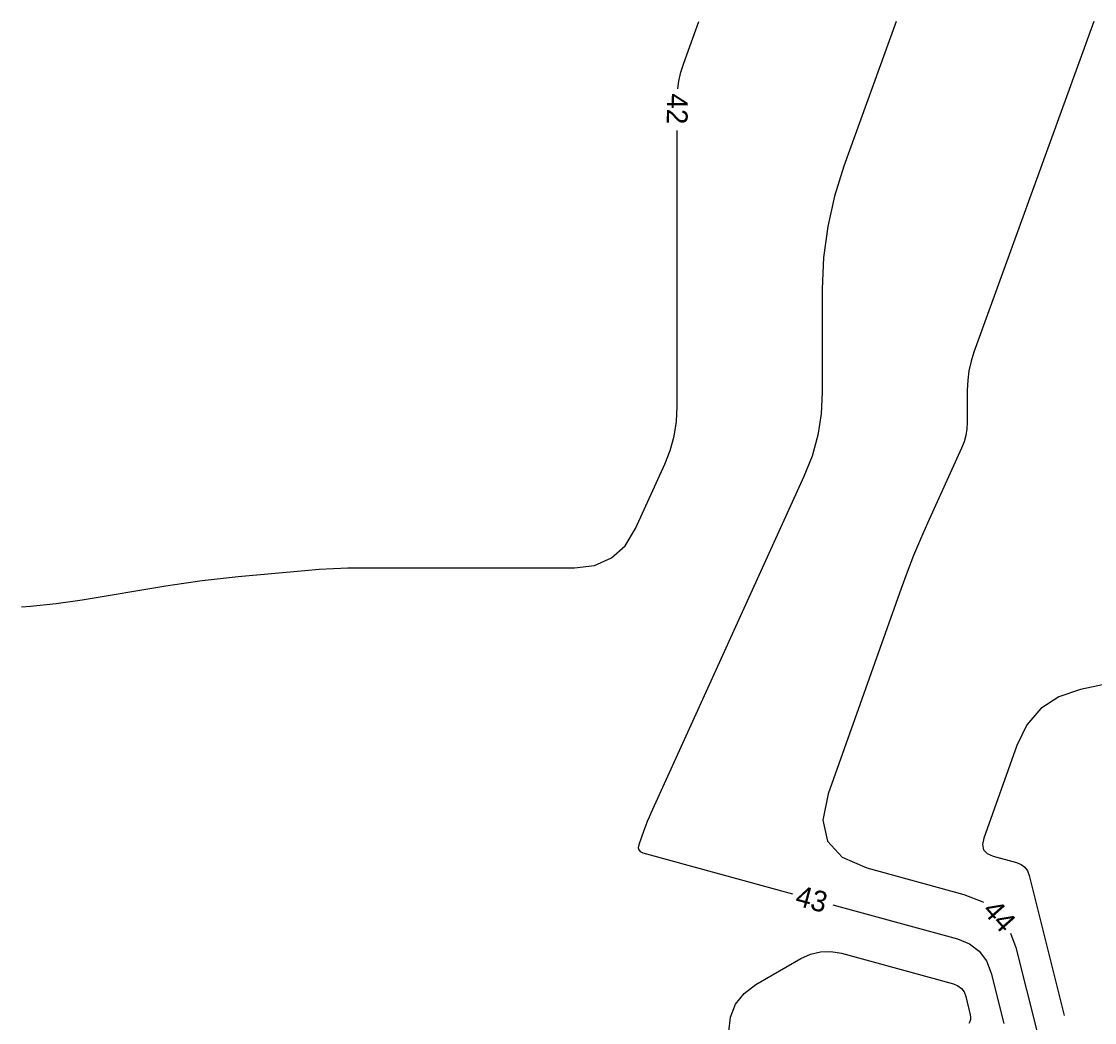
# Model space of a CAD drawing. Extents: x 2384780 to 2405861, y 547869 to 573706.
# Drawn here: x 2390342.6 to 2390445.9, y 552903.6 to 553000 of the extents above; entities that cross this region are included whole.
import ezdxf

# ---------------------------------------------------------------- set-up
doc = ezdxf.new("R2010")
doc.units = 0
doc.layers.add('Old_Level_60', color=7, linetype='Continuous')
doc.layers.add('Old_Level_61', color=7, linetype='Continuous')

msp = doc.modelspace()

# ---------------------------------------------------------------- linework, layer by layer
at = {"layer": 'Old_Level_60'}
for points in [[(2390426.80925, 553000), (2390421.76025, 552986.055), (2390420.8545, 552983.17325), (2390420.2075, 552980.246), (2390419.8195, 552977.2735), (2390419.69, 552974.2555), (2390419.69, 552964.32275), (2390419.57975, 552962.21825), (2390419.2495, 552960.1615), (2390418.69875, 552958.1525), (2390417.9275, 552956.191), (2390403.19225, 552923.794), (2390403.0095, 552923.38075), (2390402.836, 552922.964), (2390402.67125, 552922.54375), (2390402.5155, 552922.1195), (2390402.02175, 552920.7285), (2390401.96725, 552920.45725), (2390402.0155, 552920.23975), (2390402.1665, 552920.07575), (2390402.42025, 552919.9655), (2390416.8365, 552916.02275)], [(2390405.79425, 552993.5045), (2390405.891, 552994.24525), (2390406.08525, 552995.12475), (2390406.3575, 552995.99075), (2390407.809, 553000)], [(2390445.80925, 553000), (2390434.287, 552968.17525), (2390434.006, 552967.28125), (2390433.80525, 552966.373), (2390433.68475, 552965.451), (2390433.64475, 552964.51475), (2390433.64475, 552961.43325), (2390433.6105, 552960.7805), (2390433.508, 552960.14225), (2390433.337, 552959.519), (2390433.098, 552958.91075), (2390429.81675, 552951.69675), (2390429.1305, 552950.144), (2390428.478, 552948.57775), (2390427.859, 552946.99775), (2390427.274, 552945.40425), (2390420.2615, 552925.6555), (2390419.7515, 552923.1165), (2390420.20325, 552921.07975), (2390421.61675, 552919.5455), (2390423.99175, 552918.51325), (2390433.321, 552915.96175), (2390435.13325, 552915.232), (2390435.20475, 552915.1775)], [(2390342.60775, 552943.6385), (2390343.47875, 552943.696), (2390345.96375, 552943.95875), (2390348.44025, 552944.31925), (2390356.51675, 552945.65775), (2390358.24925, 552945.929), (2390359.986, 552946.16875), (2390361.72675, 552946.3775), (2390363.4715, 552946.5545), (2390369.88825, 552947.14825), (2390371.26375, 552947.2595), (2390372.641, 552947.339), (2390374.01975, 552947.38675), (2390375.39975, 552947.4025), (2390395.83875, 552947.4025), (2390397.7655, 552947.639), (2390399.38775, 552948.34875), (2390400.70525, 552949.5315), (2390401.7185, 552951.1875), (2390404.53025, 552957.36975), (2390405.0575, 552958.71075), (2390405.434, 552960.0845), (2390405.66, 552961.491), (2390405.73525, 552962.93), (2390405.73525, 552989.50675)], [(2390420.69475, 552914.9675), (2390432.69075, 552911.68675), (2390433.86725, 552911.213), (2390434.801, 552910.50175), (2390435.49225, 552909.55325), (2390435.941, 552908.367), (2390437.15275, 552903.53925)], [(2390437.80425, 552912.23225), (2390438.328, 552910.84775), (2390440.37, 552902.71075)], [(2390410.705, 552902.718), (2390410.85325, 552904.148), (2390411.33625, 552905.3875), (2390412.15475, 552906.43625), (2390413.308, 552907.29425), (2390417.623, 552909.7865), (2390418.56075, 552910.2185), (2390419.525, 552910.4465), (2390420.5155, 552910.47075), (2390421.53225, 552910.291), (2390432.305, 552907.34475), (2390432.73475, 552907.17175), (2390433.076, 552906.912), (2390433.3285, 552906.56525), (2390433.4925, 552906.132), (2390433.93525, 552904.368), (2390433.96875, 552904.14175), (2390433.954, 552903.92475), (2390433.89075, 552903.7165), (2390433.779, 552903.517)]]:
    msp.add_lwpolyline(points, dxfattribs=at)
at = {"layer": 'Old_Level_61'}
msp.add_lwpolyline([(2390462.736, 552939.53925), (2390444.55025, 552935.69025), (2390442.44875, 552934.9905), (2390440.72425, 552933.86075), (2390439.37625, 552932.3005), (2390438.40475, 552930.31025), (2390435.229, 552921.367), (2390435.10575, 552920.75325), (2390435.215, 552920.261), (2390435.55675, 552919.89), (2390436.13075, 552919.64075), (2390438.3855, 552919.024), (2390438.82375, 552918.8475), (2390439.17125, 552918.58275), (2390439.42875, 552918.2295), (2390439.59575, 552917.78775), (2390442.9785, 552904.30925)], dxfattribs=at)

# ---------------------------------------------------------------- texts
at = {"layer": 'Old_Level_60'}
for s, rotation, p in [('42', 269.1571333, (2390404.7585, 552993.08775)), ('43', 344.7039222, (2390416.97525, 552914.948)), ('44', 311.4309833, (2390435.0085, 552914.35675))]:
    msp.add_text(s, height=2, rotation=rotation, dxfattribs=at).set_placement(p)

doc.saveas('drawing.dxf')
